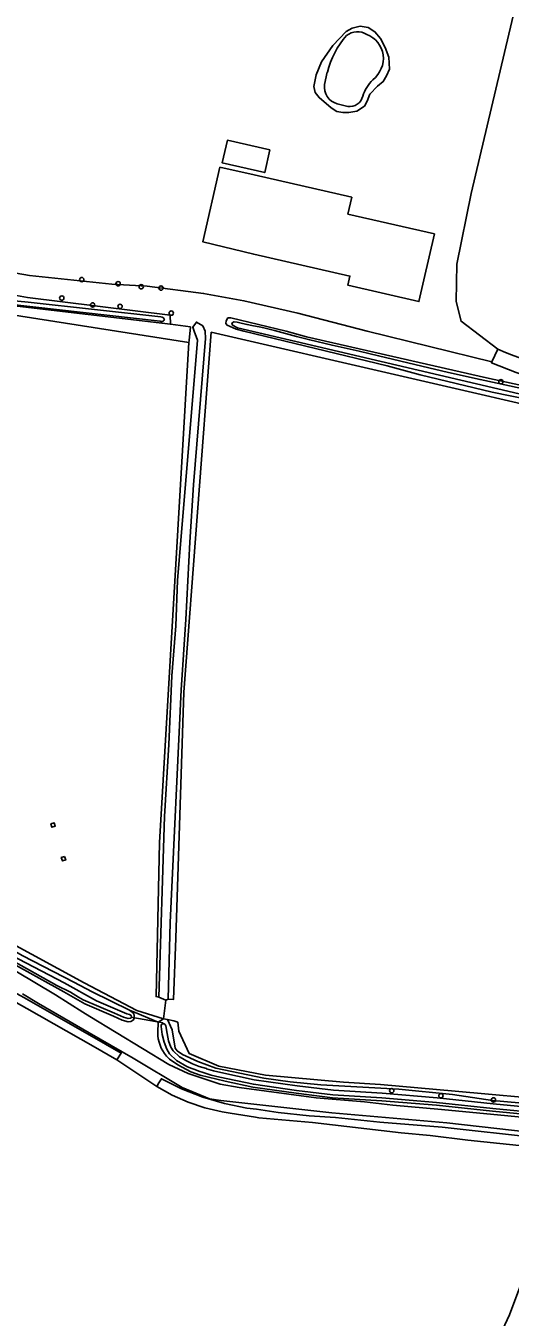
# Model space of a CAD drawing. Extents: x 162722 to 165104, y 384719 to 386284.
# Drawn here: x 164582.8 to 164691.9, y 385277.9 to 385568.7 of the extents above; entities that cross this region are included whole.
import ezdxf

# ---------------------------------------------------------------- set-up
doc = ezdxf.new("R2010")
doc.units = 0
for name, color, linetype in [('IMGEO_Boom', 7, 'Continuous'), ('IMGEO_Bouwland', 7, 'Continuous'), ('IMGEO_Duiker', 7, 'Continuous'), ('IMGEO_Erf', 7, 'Continuous'), ('IMGEO_Grasland_agrarisch', 7, 'Continuous'), ('IMGEO_Grasland_overig', 7, 'Continuous'), ('IMGEO_Groenvoorziening', 7, 'Continuous'), ('IMGEO_Hek', 7, 'Continuous'), ('IMGEO_Hoogspanningsmast', 7, 'Continuous'), ('IMGEO_Meer_plas_ven_vijver', 7, 'Continuous'), ('IMGEO_Oever', 7, 'Continuous'), ('IMGEO_Pand', 7, 'Continuous'), ('IMGEO_Rijbaan_lokaal_onverhard', 7, 'Continuous'), ('IMGEO_Rijbaan_lokaal_open', 7, 'Continuous'), ('IMGEO_Waterloop', 7, 'Continuous')]:
    doc.layers.add(name, color=color, linetype=linetype)

msp = doc.modelspace()

# ---------------------------------------------------------------- linework, layer by layer
at = {"layer": 'IMGEO_Boom'}
for centre in [(164595.41, 385511.59), (164603.62, 385510.64), (164608.81, 385509.99), (164613.28, 385509.67), (164590.93, 385507.41), (164597.87, 385505.89), (164604.05, 385505.56), (164615.59, 385504.03), (164689.85, 385488.57), (164665.26, 385328.93), (164676.33, 385327.8), (164688.17, 385326.84)]:
    msp.add_circle(centre, 0.489, dxfattribs=at)
at = {"layer": 'IMGEO_Bouwland'}
for points in [[(164699.06, 385297.86), (164701.11, 385302.8), (164704.57, 385312.22), (164705.43, 385313.84), (164705.78, 385314.97), (164698.99, 385316.02), (164682.41, 385317.78), (164673.93, 385318.86), (164667.38, 385319.44), (164647.39, 385321.79), (164635.33, 385322.79), (164634.53, 385322.96), (164628.83, 385323.89), (164627.03, 385324.19), (164623.17, 385325.1), (164619.41, 385326.35), (164615.77, 385327.94), (164612.3, 385329.84), (164603.33, 385335.9), (164597.97, 385338.95), (164583.07, 385347.41), (164579.42, 385349.49)], [(164493.5, 385273.78), (164500, 385270.09), (164506.47, 385265.96), (164534.73, 385250), (164549.89, 385241.44), (164583.35, 385222.03), (164616.98, 385202.93), (164617.69, 385202.5), (164619.49, 385201.48), (164620.33, 385201.4), (164622.07, 385202.02), (164626.94, 385204.61), (164631.81, 385206.95), (164632.14, 385207.15), (164636.69, 385210.06), (164643.77, 385214.59), (164652.18, 385220.73), (164661.43, 385229.03), (164670.43, 385237.79), (164676.02, 385245.52), (164678.45, 385250), (164678.87, 385250.77), (164691.79, 385278.44), (164699.06, 385297.86)]]:
    msp.add_lwpolyline(points, dxfattribs=at)
at = {"layer": 'IMGEO_Duiker'}
msp.add_lwpolyline([(164613.76, 385344.18), (164606.47, 385345.51)], dxfattribs=at)
at = {"layer": 'IMGEO_Erf'}
msp.add_lwpolyline([(164741.18, 385559.22), (164737.84, 385560.72), (164736.5, 385561.21), (164732.93, 385562.52), (164731.38, 385562.94), (164722.91, 385566.51), (164706.54, 385572.33), (164696.35, 385577.13), (164694.22, 385578.02), (164683.11, 385530.99), (164679.95, 385515.09), (164679.75, 385506.66), (164680.89, 385502.19), (164689.15, 385495.9), (164690.85, 385495.16)], dxfattribs=at)
msp.add_arc((164768.38, 385704.09), 222.85, 249.6431, 255.7505, dxfattribs=at)
at = {"layer": 'IMGEO_Grasland_agrarisch'}
for points in [[(164574.56, 385514.11), (164583.67, 385512.51), (164602.17, 385510.55), (164610.12, 385510.08), (164622.86, 385508.46), (164631.96, 385506.81), (164644.12, 385504.06), (164659.68, 385500), (164687.81, 385493.04), (164689.15, 385495.9), (164680.89, 385502.19), (164679.75, 385506.66), (164679.95, 385515.09), (164683.11, 385530.99), (164694.22, 385578.02)], [(164751.42, 385470.5), (164624.59, 385499.73), (164618.45, 385418.71), (164616.6, 385363.28), (164616.06, 385349.46), (164614.9, 385349.51), (164614.33, 385349.29), (164613.85, 385345.11), (164614.75, 385344.92), (164616.13, 385344.62), (164617.04, 385344.33), (164617.3, 385342.33), (164619.62, 385337.27), (164626.27, 385334.44), (164636.82, 385332.4), (164654.38, 385330.82), (164662.73, 385330.29), (164679.55, 385328.8), (164702.89, 385326.69)]]:
    msp.add_lwpolyline(points, dxfattribs=at)
for points in [[(164655.62, 385549.21), (164654.27, 385549.2), (164652.89, 385549.46), (164651.58, 385550.25), (164648.89, 385552.56), (164647.97, 385553.75), (164647.73, 385555.1), (164648.26, 385557.72), (164649.45, 385560.6), (164651.99, 385564.28), (164655.01, 385567.45), (164656.36, 385568.24), (164658.13, 385568.65), (164659.92, 385568.35), (164661.46, 385567.4), (164662.74, 385565.91), (164663.75, 385563.84), (164664.58, 385561.65), (164664.75, 385559.01), (164664.07, 385557.46), (164663.32, 385556.19), (164662.06, 385555.13), (164660.34, 385553.37), (164659.71, 385551.77), (164659.08, 385550.61), (164657.41, 385549.55)], [(164637.8, 385540.78), (164636.63, 385535.67), (164627.08, 385537.85), (164628.24, 385542.96)], [(164626.51, 385536.91), (164634.29, 385535.14), (164656.25, 385530.13), (164655.38, 385526.32), (164674.86, 385521.88), (164672.49, 385511.53), (164671.38, 385506.65), (164655.37, 385510.3), (164655.84, 385512.36), (164634.18, 385517.3), (164622.67, 385520.09)], [(164555.57, 385380.06), (164554.27, 385380.27), (164553.52, 385376.25), (164595.98, 385353.19), (164607.85, 385346.96), (164613.85, 385345.11), (164614.33, 385349.29), (164612.79, 385349.95), (164612.18, 385350.13), (164612.92, 385384.85), (164619.57, 385497.4), (164577.84, 385503.96), (164575.43, 385487.2), (164569.86, 385454.04), (164563.47, 385420.91), (164556.55, 385379.99)], [(164589.23, 385389.24), (164589.46, 385388.48), (164588.7, 385388.24), (164588.46, 385389.01)], [(164591.57, 385381.66), (164591.81, 385380.9), (164591.05, 385380.66), (164590.81, 385381.42)]]:
    msp.add_lwpolyline(points, close=True, dxfattribs=at)
at = {"layer": 'IMGEO_Grasland_overig'}
for points in [[(164615.4, 385501.52), (164578.29, 385505.91), (164577.12, 385505.75), (164576.57, 385504.83), (164575.56, 385500), (164566.9, 385448.97), (164566.24, 385444.69), (164562.06, 385417.82), (164559.78, 385403.18), (164555.57, 385380.06), (164556.55, 385379.99), (164563.47, 385420.91), (164569.86, 385454.04), (164575.43, 385487.2), (164577.84, 385503.96), (164619.57, 385497.4), (164619.6, 385497.88), (164619.89, 385500.92)], [(164606.17, 385347.04), (164607.43, 385346.53), (164612.65, 385344.39), (164613.85, 385345.11), (164607.85, 385346.96), (164595.98, 385353.19), (164553.52, 385376.25), (164554.65, 385374.99), (164554.78, 385374.4), (164579.04, 385361), (164582.13, 385359.29), (164593.65, 385353.33), (164597.73, 385351.22)]]:
    msp.add_lwpolyline(points, close=True, dxfattribs=at)
at = {"layer": 'IMGEO_Groenvoorziening'}
for points in [[(164693.27, 385490.68), (164687.72, 385492.85), (164687.81, 385493.04), (164659.68, 385500), (164644.12, 385504.06), (164631.96, 385506.81), (164622.86, 385508.46), (164610.12, 385510.08), (164602.17, 385510.55), (164583.67, 385512.51), (164574.56, 385514.11)], [(164576.51, 385508.79), (164583.23, 385507.52), (164615.31, 385503.55), (164615.4, 385501.52), (164619.89, 385500.92), (164619.6, 385497.88), (164619.57, 385497.4), (164612.92, 385384.85), (164612.18, 385350.13), (164612.79, 385349.95), (164614.09, 385390.64), (164615.01, 385406.88), (164615.69, 385422.36), (164616.6, 385433.6), (164617.01, 385443.83), (164621.48, 385497.93), (164620.74, 385500), (164620.43, 385500.85), (164621.26, 385502.02), (164622.67, 385501.2), (164623.23, 385500), (164623.26, 385498.29), (164620.63, 385465.38), (164619.74, 385452.49), (164618.84, 385435.01), (164617.83, 385419.2), (164615.32, 385366.81), (164614.9, 385349.51), (164616.06, 385349.46), (164616.6, 385363.28), (164618.45, 385418.71), (164624.59, 385499.73), (164751.42, 385470.5)], [(164671.66, 385490.15), (164664.21, 385492.14), (164631.92, 385500), (164630.21, 385500.41), (164628.14, 385501.29), (164627.86, 385501.69), (164627.98, 385502.33), (164628.33, 385502.97), (164629.04, 385502.95), (164641.44, 385500), (164646.03, 385498.73), (164686.61, 385489.48), (164711.94, 385484), (164728.63, 385479.9), (164736, 385478.33), (164758.73, 385472.55)], [(164759.75, 385470.42), (164753.87, 385471.54), (164727.07, 385477.75), (164716.62, 385480.37), (164687.88, 385486.21), (164671.66, 385490.15)], [(164704.48, 385322.74), (164687.96, 385324.33), (164675.3, 385325.64), (164662.99, 385326.65), (164651.94, 385327.35), (164643.74, 385328.36), (164633.97, 385329.71), (164627.71, 385331.1), (164622.13, 385332.44), (164620.02, 385333.14), (164617.05, 385334.73), (164615.22, 385336.02), (164615.03, 385336.19), (164614.53, 385336.72), (164614.08, 385337.28), (164613.68, 385337.88), (164613.34, 385338.52), (164613.05, 385339.18), (164612.83, 385339.87), (164612.67, 385340.57), (164612.57, 385341.29), (164612.54, 385342.01), (164612.65, 385344.39), (164607.43, 385346.53), (164606.17, 385347.04), (164607.14, 385346.3), (164607.25, 385345.76), (164607.19, 385345.19), (164606.98, 385344.78), (164606.49, 385344.53), (164605.85, 385344.43), (164604.55, 385344.84), (164602.54, 385345.7), (164596.15, 385348.46), (164591.41, 385351.2), (164579.61, 385357.75)], [(164580.58, 385355.83), (164589.53, 385350.53), (164595.66, 385346.64), (164597.25, 385345.62), (164615.05, 385334.79), (164619.36, 385332.82), (164626.62, 385330.37), (164630.89, 385329.63), (164648.24, 385327.33), (164659.08, 385326.44), (164665.48, 385325.64), (164676.44, 385324.68), (164706.34, 385321.8)], [(164700.2, 385319.13), (164677.65, 385321.7), (164651.75, 385323.97), (164626.74, 385326.71), (164624.22, 385327.12), (164618.04, 385329.66), (164607.02, 385336.24), (164597.06, 385341.99), (164585.71, 385348.53), (164582.09, 385350.72)], [(164582.34, 385349.9), (164597.22, 385341.43), (164604.32, 385337.4), (164603.33, 385335.9), (164612.3, 385329.84), (164612.79, 385330.67), (164613.35, 385331.61), (164617.92, 385329.32), (164622.68, 385327.45), (164627.58, 385326.02), (164632.6, 385325.02), (164634.81, 385324.73), (164639.66, 385324.01), (164646.68, 385323.24), (164652.58, 385322.88), (164662.54, 385321.81), (164676.58, 385320.73), (164698.29, 385318.34)], [(164702.89, 385326.69), (164679.55, 385328.8), (164662.73, 385330.29), (164654.38, 385330.82), (164636.82, 385332.4), (164626.27, 385334.44), (164619.62, 385337.27), (164617.3, 385342.33), (164617.04, 385344.33), (164616.13, 385344.62), (164614.75, 385344.92), (164615.8, 385342.6), (164616.43, 385338.53), (164616.92, 385337.9), (164618.15, 385337.11), (164621.57, 385335.53), (164625.63, 385333.96), (164636.46, 385331.72), (164642.37, 385330.9), (164649.27, 385330.26), (164666.86, 385329.29), (164678.91, 385328.05), (164687.95, 385326.73), (164700.61, 385325.58)]]:
    msp.add_lwpolyline(points, dxfattribs=at)
at = {"layer": 'IMGEO_Hek'}
msp.add_lwpolyline([(164659.68, 385500), (164687.81, 385493.04)], dxfattribs=at)
at = {"layer": 'IMGEO_Hoogspanningsmast'}
for points in [[(164588.46, 385389.01), (164588.7, 385388.24), (164589.46, 385388.48), (164589.23, 385389.24)], [(164591.57, 385381.66), (164590.81, 385381.42), (164591.05, 385380.66), (164591.81, 385380.9)]]:
    msp.add_lwpolyline(points, close=True, dxfattribs=at)
at = {"layer": 'IMGEO_Meer_plas_ven_vijver'}
for points in [[(164650.74, 385558.27), (164650.13, 385555.5)], [(164652.98, 385551.2), (164655.33, 385550.58)]]:
    msp.add_lwpolyline(points, dxfattribs=at)
for centre, radius, start, end in [((164657.55, 385563.43), 3.96, 58.7273, 128.6287), ((164669.2, 385553.84), 18.98, 138.0601, 166.5081), ((164657.39, 385561.21), 6.03, 9.337, 68.3889), ((164657.03, 385561.55), 6.34, 308.5844, 5.8206), ((164653.84, 385554.87), 3.77, 170.3235, 256.7304), ((164667.68, 385549.93), 9.44, 135.1801, 161.8121), ((164655.78, 385553.57), 3.02, 261.4597, 346.7984)]:
    msp.add_arc(centre, radius, start, end, dxfattribs=at)
at = {"layer": 'IMGEO_Oever'}
msp.add_lwpolyline([(164655.62, 385549.21), (164657.41, 385549.55), (164659.08, 385550.61), (164659.71, 385551.77), (164660.34, 385553.37), (164662.06, 385555.13), (164663.32, 385556.19), (164664.07, 385557.46), (164664.75, 385559.01), (164664.58, 385561.65), (164663.75, 385563.84), (164662.74, 385565.91), (164661.46, 385567.4), (164659.92, 385568.35), (164658.13, 385568.65), (164656.36, 385568.24), (164655.01, 385567.45), (164651.99, 385564.28), (164649.45, 385560.6), (164648.26, 385557.72), (164647.73, 385555.1), (164647.97, 385553.75), (164648.89, 385552.56), (164651.58, 385550.25), (164652.89, 385549.46), (164654.27, 385549.2)], close=True, dxfattribs=at)
for points in [[(164650.13, 385555.5), (164650.74, 385558.27)], [(164655.33, 385550.58), (164652.98, 385551.2)], [(164561.17, 385510.97), (164560.86, 385511.07), (164560.54, 385511.24), (164560.29, 385511.48), (164560.21, 385511.7), (164560.21, 385511.8), (164560.32, 385512.13), (164560.39, 385512.21), (164560.56, 385512.29), (164560.89, 385512.26), (164561.27, 385512.13), (164576.26, 385507.16), (164583.36, 385506.49), (164613.24, 385503.19)], [(164578.29, 385505.91), (164615.4, 385501.52), (164615.31, 385503.55), (164583.23, 385507.52), (164576.51, 385508.79)], [(164613.37, 385502.15), (164613.21, 385502.17), (164613.06, 385502.19), (164578.4, 385506.16), (164577.58, 385506.17), (164577.09, 385505.95), (164576.35, 385505.44), (164576.02, 385504.98), (164574.66, 385499.6), (164570.57, 385474.92), (164569.16, 385467.14), (164561.92, 385419.48), (164557.83, 385396.54), (164555.19, 385380.99), (164555.11, 385380.77)], [(164614.01, 385502.68), (164614.02, 385502.58)], [(164686.61, 385489.48), (164646.03, 385498.73), (164641.44, 385500), (164629.04, 385502.95), (164628.33, 385502.97), (164627.98, 385502.33), (164627.86, 385501.69), (164628.14, 385501.29), (164630.21, 385500.41), (164631.92, 385500), (164664.21, 385492.14), (164671.66, 385490.15), (164687.88, 385486.21), (164716.62, 385480.37), (164727.07, 385477.75), (164753.87, 385471.54), (164759.75, 385470.42)], [(164716.73, 385480.56), (164630.51, 385500.75), (164629.39, 385501.33), (164629.26, 385501.78), (164629.7, 385502.1), (164630.43, 385501.97), (164631.65, 385501.67), (164632.67, 385501.47), (164633.7, 385501.28), (164635.75, 385500.87), (164636.76, 385500.64), (164638.86, 385500.12), (164643.77, 385498.79), (164646.78, 385498), (164651.82, 385496.79), (164657.89, 385495.43), (164662.3, 385494.44), (164672.01, 385492.1), (164678.06, 385490.65), (164685.14, 385489.07), (164697.31, 385486.46)], [(164758.73, 385472.55), (164736, 385478.33), (164728.63, 385479.9), (164711.94, 385484), (164686.61, 385489.48)], [(164623.5, 385333.88), (164625.13, 385333.42), (164626.78, 385332.99), (164634.27, 385331.37), (164643.95, 385330.03), (164652.1, 385329.02), (164663.12, 385328.33), (164675.45, 385327.31), (164688.13, 385326), (164704.62, 385324.42), (164707.46, 385324.23), (164708.61, 385324.31), (164709.68, 385324.89), (164710.64, 385326.64), (164714.84, 385337.01), (164742.47, 385406.08), (164752.48, 385431.04), (164763.06, 385457.53), (164763.13, 385457.62), (164763.24, 385457.76)], [(164605.6, 385346.23), (164606.14, 385346.05), (164606.55, 385345.86), (164606.6, 385345.43), (164606.38, 385345.23), (164605.9, 385345.16), (164604.79, 385345.5), (164602.82, 385346.35), (164595.74, 385349.35), (164594.65, 385350.01), (164592.86, 385351.08), (164589.77, 385352.63), (164579.88, 385358.18), (164560.65, 385368.97), (164555.22, 385371.58), (164553.07, 385372.87), (164552.8, 385373.27)], [(164554.35, 385374.74), (164554.28, 385374.36), (164554.4, 385373.92), (164554.7, 385373.59), (164557.49, 385371.64), (164564.21, 385368.03), (164577.8, 385360.37), (164591.44, 385353.19), (164598.74, 385349.17), (164605.6, 385346.23)], [(164579.61, 385357.75), (164591.41, 385351.2), (164596.15, 385348.46), (164602.54, 385345.7), (164604.55, 385344.84), (164605.85, 385344.43), (164606.49, 385344.53), (164606.98, 385344.78), (164607.19, 385345.19), (164607.25, 385345.76), (164607.14, 385346.3), (164606.17, 385347.04), (164597.73, 385351.22), (164593.65, 385353.33), (164582.13, 385359.29)], [(164700.61, 385325.58), (164687.95, 385326.73), (164678.91, 385328.05), (164666.86, 385329.29), (164649.27, 385330.26), (164642.37, 385330.9), (164636.46, 385331.72), (164625.63, 385333.96), (164621.57, 385335.53), (164618.15, 385337.11), (164616.92, 385337.9), (164616.43, 385338.53), (164615.8, 385342.6), (164614.75, 385344.92), (164613.85, 385345.11), (164612.65, 385344.39), (164612.54, 385342.01), (164612.57, 385341.29), (164612.67, 385340.57), (164612.83, 385339.87), (164613.05, 385339.18), (164613.34, 385338.52), (164613.68, 385337.88), (164614.08, 385337.28), (164614.53, 385336.72), (164615.03, 385336.19), (164615.22, 385336.02), (164617.05, 385334.73), (164620.02, 385333.14), (164622.13, 385332.44), (164627.71, 385331.1), (164633.97, 385329.71), (164643.74, 385328.36), (164651.94, 385327.35), (164662.99, 385326.65), (164675.3, 385325.64), (164687.96, 385324.33), (164704.48, 385322.74)], [(164619.08, 385334.4), (164616.77, 385335.72), (164615.17, 385337.24), (164614.55, 385338.24), (164613.95, 385339.84), (164613.57, 385341.58), (164613.3, 385343.39)], [(164614.23, 385343.76), (164614.3, 385343.66), (164614.36, 385343.55), (164614.65, 385341.77), (164614.98, 385340.14), (164615.51, 385338.71), (164616.01, 385337.91), (164617.41, 385336.58)], [(164704.53, 385323.36), (164688.03, 385324.95), (164675.35, 385326.23), (164663.04, 385327.28), (164652, 385327.97), (164643.82, 385328.98), (164634.08, 385330.36), (164626.51, 385331.96)]]:
    msp.add_lwpolyline(points, dxfattribs=at)
for centre, radius, start, end in [((164657.55, 385563.43), 3.96, 58.7273, 128.6287), ((164669.2, 385553.84), 18.98, 138.0601, 166.5081), ((164657.39, 385561.21), 6.03, 9.337, 68.3889), ((164657.03, 385561.55), 6.34, 308.5844, 5.8206), ((164653.84, 385554.87), 3.77, 170.3235, 256.7304), ((164667.68, 385549.93), 9.44, 135.1801, 161.8121), ((164655.78, 385553.57), 3.02, 261.4597, 346.7984), ((164613.15, 385502.1), 1.09, 51.1637, 84.7598), ((164613.41, 385502.85), 0.703, 266.827, 306.387), ((164613.45, 385502.49), 0.593, 18.576, 50.3685), ((164613.58, 385502.67), 0.456, 303.2896, 348.0499), ((164613.81, 385343.49), 0.515, 67.5473, 190.7201), ((164613.74, 385343.44), 0.585, 32.6718, 62.6791), ((164629.11, 385354.76), 21.61, 237.2421, 254.9519), ((164636.06, 385373.64), 42.76, 246.5919, 257.0894)]:
    msp.add_arc(centre, radius, start, end, dxfattribs=at)
at = {"layer": 'IMGEO_Pand'}
for points in [[(164637.8, 385540.78), (164628.24, 385542.96), (164627.08, 385537.85), (164636.63, 385535.67)], [(164626.51, 385536.91), (164622.67, 385520.09), (164634.18, 385517.3), (164655.84, 385512.36), (164655.37, 385510.3), (164671.38, 385506.65), (164672.49, 385511.53), (164674.86, 385521.88), (164655.38, 385526.32), (164656.25, 385530.13), (164634.29, 385535.14)]]:
    msp.add_lwpolyline(points, close=True, dxfattribs=at)
at = {"layer": 'IMGEO_Rijbaan_lokaal_onverhard'}
for points in [[(164706.34, 385321.8), (164676.44, 385324.68), (164665.48, 385325.64), (164659.08, 385326.44), (164648.24, 385327.33), (164630.89, 385329.63), (164626.62, 385330.37), (164619.36, 385332.82), (164615.05, 385334.79), (164597.25, 385345.62), (164595.66, 385346.64), (164589.53, 385350.53), (164580.58, 385355.83)], [(164582.09, 385350.72), (164585.71, 385348.53), (164597.06, 385341.99), (164607.02, 385336.24), (164618.04, 385329.66), (164624.22, 385327.12), (164626.74, 385326.71), (164651.75, 385323.97), (164677.65, 385321.7), (164700.2, 385319.13)]]:
    msp.add_lwpolyline(points, dxfattribs=at)
at = {"layer": 'IMGEO_Rijbaan_lokaal_open'}
msp.add_lwpolyline([(164690.85, 385495.16), (164689.15, 385495.9), (164687.81, 385493.04), (164687.72, 385492.85), (164693.27, 385490.68), (164699.63, 385488.52), (164708.11, 385485.98), (164758.24, 385473.57), (164766.79, 385471.42), (164769.58, 385470.19)], dxfattribs=at)
msp.add_arc((164768.38, 385704.09), 222.85, 249.6431, 255.7505, dxfattribs=at)
at = {"layer": 'IMGEO_Waterloop'}
for points in [[(164613.24, 385503.19), (164583.36, 385506.49), (164576.26, 385507.16), (164561.27, 385512.13), (164560.89, 385512.26), (164560.56, 385512.29), (164560.39, 385512.21), (164560.32, 385512.13), (164560.21, 385511.8), (164560.21, 385511.7), (164560.29, 385511.48), (164560.54, 385511.24), (164560.86, 385511.07), (164561.17, 385510.97), (164573.59, 385506.74), (164574.8, 385505.91), (164574.89, 385503.84), (164574.26, 385499.82), (164564.41, 385441.54), (164555.86, 385390.22), (164554.38, 385381.13), (164554.37, 385380.97)], [(164555.11, 385380.77), (164555.19, 385380.99), (164557.83, 385396.54), (164561.92, 385419.48), (164569.16, 385467.14), (164570.57, 385474.92), (164574.66, 385499.6), (164576.02, 385504.98), (164576.35, 385505.44), (164577.09, 385505.95), (164577.58, 385506.17), (164578.4, 385506.16), (164613.06, 385502.19)], [(164613.06, 385502.19), (164613.21, 385502.17), (164613.37, 385502.15)], [(164614.02, 385502.58), (164614.01, 385502.68)], [(164697.31, 385486.46), (164685.14, 385489.07), (164678.06, 385490.65), (164672.01, 385492.1), (164662.3, 385494.44), (164657.89, 385495.43), (164651.82, 385496.79), (164646.78, 385498), (164643.77, 385498.79), (164638.86, 385500.12), (164636.76, 385500.64), (164635.75, 385500.87), (164633.7, 385501.28), (164632.67, 385501.47), (164631.65, 385501.67), (164630.43, 385501.97), (164629.7, 385502.1), (164629.26, 385501.78), (164629.39, 385501.33), (164630.51, 385500.75), (164716.73, 385480.56)], [(164763.24, 385457.76), (164763.13, 385457.62), (164763.06, 385457.53), (164752.48, 385431.04), (164742.47, 385406.08), (164714.84, 385337.01), (164710.64, 385326.64), (164709.68, 385324.89), (164708.61, 385324.31), (164707.46, 385324.23), (164704.62, 385324.42), (164688.13, 385326), (164675.45, 385327.31), (164663.12, 385328.33), (164652.1, 385329.02), (164643.95, 385330.03), (164634.27, 385331.37), (164626.78, 385332.99)], [(164552.8, 385373.27), (164553.07, 385372.87), (164555.22, 385371.58), (164560.65, 385368.97), (164579.88, 385358.18), (164589.77, 385352.63), (164592.86, 385351.08), (164594.65, 385350.01), (164595.74, 385349.35), (164602.82, 385346.35), (164604.79, 385345.5), (164605.9, 385345.16), (164606.38, 385345.23), (164606.6, 385345.43), (164606.55, 385345.86), (164606.14, 385346.05), (164605.6, 385346.23), (164598.74, 385349.17), (164591.44, 385353.19), (164577.8, 385360.37), (164564.21, 385368.03), (164557.49, 385371.64), (164554.7, 385373.59)], [(164613.3, 385343.39), (164613.57, 385341.58), (164613.95, 385339.84), (164614.55, 385338.24), (164615.17, 385337.24), (164616.77, 385335.72), (164619.08, 385334.4)], [(164617.41, 385336.58), (164616.01, 385337.91), (164615.51, 385338.71), (164614.98, 385340.14), (164614.65, 385341.77), (164614.36, 385343.55), (164614.3, 385343.66), (164614.23, 385343.76)], [(164698.29, 385318.34), (164676.58, 385320.73), (164662.54, 385321.81), (164652.58, 385322.88), (164646.68, 385323.24), (164639.66, 385324.01), (164634.81, 385324.73), (164632.6, 385325.02), (164627.58, 385326.02), (164622.68, 385327.45), (164617.92, 385329.32), (164613.35, 385331.61), (164612.79, 385330.67), (164612.3, 385329.84), (164615.77, 385327.94), (164619.41, 385326.35), (164623.17, 385325.1), (164627.03, 385324.19), (164628.83, 385323.89), (164634.53, 385322.96), (164635.33, 385322.79), (164647.39, 385321.79), (164667.38, 385319.44), (164673.93, 385318.86), (164682.41, 385317.78), (164698.99, 385316.02)], [(164626.78, 385332.99), (164625.13, 385333.42), (164623.5, 385333.88)], [(164626.51, 385331.96), (164634.08, 385330.36), (164643.82, 385328.98), (164652, 385327.97), (164663.04, 385327.28), (164675.35, 385326.23), (164688.03, 385324.95), (164704.53, 385323.36)], [(164699.06, 385297.86), (164691.79, 385278.44), (164678.87, 385250.77)]]:
    msp.add_lwpolyline(points, dxfattribs=at)
for points in [[(164619.74, 385452.49), (164620.63, 385465.38), (164623.26, 385498.29), (164623.23, 385500), (164622.67, 385501.2), (164621.26, 385502.02), (164620.43, 385500.85), (164620.74, 385500), (164621.48, 385497.93), (164617.01, 385443.83), (164616.6, 385433.6), (164615.69, 385422.36), (164615.01, 385406.88), (164614.09, 385390.64), (164612.79, 385349.95), (164614.33, 385349.29), (164614.9, 385349.51), (164615.32, 385366.81), (164617.83, 385419.2), (164618.84, 385435.01)], [(164597.22, 385341.43), (164582.34, 385349.9), (164580.08, 385351.18), (164567.25, 385358.29), (164554.49, 385364.8), (164532.64, 385376), (164517.46, 385383.73), (164500.23, 385394.08), (164500, 385393.71), (164499.31, 385392.6), (164500, 385392.18), (164516.8, 385382.04), (164531.98, 385374.31), (164553.83, 385363.12), (164566.58, 385356.61), (164579.42, 385349.49), (164583.07, 385347.41), (164597.97, 385338.95), (164603.33, 385335.9), (164604.32, 385337.4)]]:
    msp.add_lwpolyline(points, close=True, dxfattribs=at)
for centre, radius, start, end in [((164613.15, 385502.1), 1.09, 51.1637, 84.7598), ((164613.41, 385502.85), 0.703, 266.827, 306.387), ((164613.45, 385502.49), 0.593, 18.576, 50.3685), ((164613.58, 385502.67), 0.456, 303.2896, 348.0499), ((164613.81, 385343.49), 0.515, 67.5473, 190.7201), ((164613.74, 385343.44), 0.585, 32.6718, 62.6791), ((164629.11, 385354.76), 21.61, 237.2421, 254.9519), ((164636.06, 385373.64), 42.76, 246.5919, 257.0894)]:
    msp.add_arc(centre, radius, start, end, dxfattribs=at)

doc.saveas('drawing.dxf')
